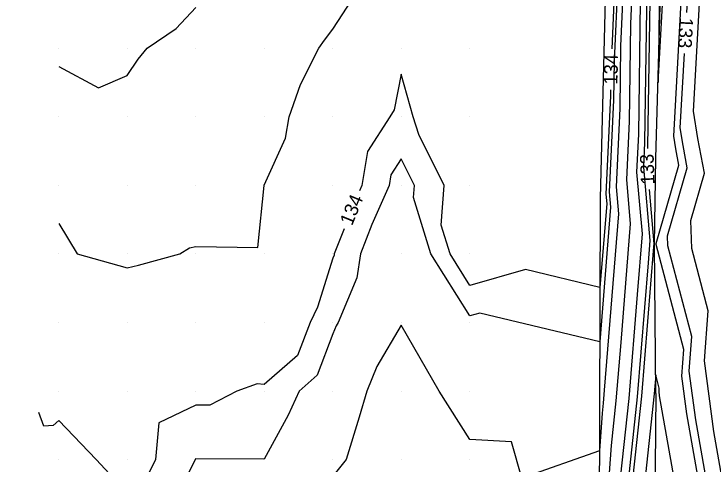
# Model space of a CAD drawing. Extents: x 2354170 to 2357230, y 866100 to 868290.
# Drawn here: x 2355193.4 to 2355295.5, y 866949.4 to 867015 of the extents above; entities that cross this region are included whole.
import ezdxf

# ---------------------------------------------------------------- set-up
doc = ezdxf.new("R2010")
doc.units = 0
for name, color, linetype in [('Default', 7, 'Continuous'), ('DTM Contours Minor', 7, 'Continuous'), ('DTM Contours Minor Text', 7, 'Continuous'), ('Exist DTM QL2 LIDAR Elevation Point', 7, 'Continuous'), ('PH Exist DTM Breakline', 7, 'Continuous')]:
    doc.layers.add(name, color=color, linetype=linetype)

msp = doc.modelspace()

# ---------------------------------------------------------------- linework, layer by layer
at = {"layer": 'Default'}
for points in [[(2355287.43, 867169.5), (2355286.17, 867142.23), (2355285.92, 867139.66), (2355285.27, 867131.76), (2355286.25, 867126.56), (2355285.23, 867102), (2355285.35, 867101.04), (2355286.34, 867080.83), (2355286.58, 867077.58), (2355286.61, 867077.16), (2355286.37, 867059.15), (2355286.44, 867051.92), (2355285.35, 867031.29), (2355285.37, 867030.36), (2355285.32, 867027.55), (2355284.85, 867016.84), (2355284.57, 866997.48), (2355284.31, 866991.94), (2355285.11, 866982.93), (2355284.39, 866974.08), (2355283.16, 866958.92), (2355281.92, 866947.32)], [(2355282.9, 867145.58), (2355282.16, 867137.93), (2355281.77, 867133.18), (2355284.04, 867121.04), (2355283.29, 867102.87), (2355283.49, 867101.27), (2355284.23, 867086.13), (2355284.94, 867076.43), (2355285.03, 867075.19), (2355284.84, 867060.77), (2355284.95, 867048.52), (2355284.12, 867032.68), (2355284.14, 867031.34), (2355284.11, 867029.2), (2355283.42, 867013.59), (2355283.21, 866999.34), (2355282.81, 866990.87), (2355283.39, 866984.4), (2355281.99, 866967.11), (2355281.29, 866958.58), (2355280.6, 866952.05), (2355278.84, 866928.15)], [(2355279.62, 867109.81), (2355279.41, 867104.61), (2355279.77, 867101.73), (2355280.01, 867096.71), (2355281.66, 867074.13), (2355281.87, 867071.25), (2355281.78, 867063.99), (2355281.99, 867041.73), (2355281.66, 867035.47), (2355281.69, 867033.31), (2355281.68, 867032.49), (2355280.68, 867009.95)], [(2355290.84, 867038.69), (2355289.97, 867053.54), (2355289.85, 867055.4), (2355289.84, 867057.2), (2355289.79, 867057.74), (2355288.02, 867066.91), (2355287.9, 867057.54), (2355287.92, 867055.32), (2355286.58, 867029.89), (2355286.59, 867029.38), (2355286.54, 867025.91), (2355286.28, 867020.08), (2355285.92, 866995.62), (2355285.91, 866995.37)], [(2355288.24, 867036.65), (2355287.82, 867028.5), (2355287.82, 867028.4), (2355287.75, 867024.27), (2355287.71, 867023.33), (2355287.44, 867005.03), (2355288.47, 867023.38), (2355288.55, 867023.76), (2355288.51, 867024.22), (2355288.73, 867028.27), (2355288.24, 867036.65)], [(2355295.31, 866934.26), (2355295.38, 866935.46), (2355291.63, 866956.7), (2355290.89, 866962.18), (2355291.18, 866966.07), (2355287.16, 866981.36), (2355287.15, 866981.55), (2355290.46, 866992.94), (2355290.01, 866995.32), (2355289.72, 866997.2), (2355291.02, 867020.43), (2355291.52, 867022.79), (2355291.26, 867025.61), (2355291.43, 867028.69), (2355291.19, 867032.7)], [(2355282.9, 867030.84), (2355281.98, 867010.34), (2355281.85, 867001.2), (2355281.32, 866989.79), (2355281.67, 866985.87), (2355279.59, 866960.14), (2355279.43, 866958.24), (2355279.28, 866956.78), (2355278.87, 866951.29), (2355267.58, 866947.29), (2355266.03, 866952.61), (2355259.97, 866952.94), (2355255.48, 866960.01), (2355249.97, 866969.64), (2355246.4, 866963.58), (2355244.96, 866960.01), (2355243.8, 866956.18), (2355241.93, 866950.01), (2355239.97, 866947.59)], [(2355199.97, 866984.44), (2355202.64, 866980.01), (2355209.97, 866977.98), (2355211.63, 866978.35), (2355217.66, 866980.01), (2355219.07, 866980.91), (2355219.97, 866981.08), (2355229.02, 866980.96), (2355229.95, 866990.01), (2355229.96, 866990.02), (2355229.97, 866990.04), (2355233.08, 866996.91), (2355233.6, 867000.01), (2355235.24, 867004.74), (2355237.95, 867010.01), (2355238.77, 867011.21), (2355239.97, 867012.79), (2355242.82, 867017.17)], [(2355298.5, 866937.58), (2355295.59, 866954.09), (2355294.2, 866964.4), (2355294.75, 866971.72), (2355292.36, 866980.81), (2355292.21, 866984.88), (2355294.21, 866991.78), (2355293.26, 866996.85), (2355292.63, 867000.84), (2355293.56, 867017.47)], [(2355199.97, 867007.33), (2355205.76, 867004.23), (2355209.97, 867006.05), (2355211.56, 867008.43), (2355212.86, 867010.01), (2355217.11, 867012.88), (2355219.97, 867015.97)], [(2355280.51, 867003.95), (2355280.49, 867003.06), (2355279.82, 866988.72), (2355279.95, 866987.34), (2355278.96, 866975.13), (2355268.09, 866977.74), (2355259.97, 866975.4), (2355257.08, 866980.01), (2355255.79, 866984.2), (2355256.24, 866990.01), (2355252.54, 866997.45), (2355251.69, 867000.01), (2355249.97, 867006.22), (2355248.94, 867001.05), (2355248.29, 867000.01), (2355245.02, 866994.97), (2355244.23, 866990.01), (2355243.88, 866989.23)], [(2355286.12, 866989.39), (2355286.83, 866981.46), (2355286.79, 866981.05), (2355285.02, 866959.27), (2355283.24, 866942.58), (2355282.22, 866928.79), (2355282.12, 866927.35), (2355282.06, 866926.29), (2355281.6, 866921.52), (2355280.51, 866894.77), (2355280.24, 866894.26), (2355280.05, 866893.9), (2355279.49, 866892.68), (2355280.53, 866892.43), (2355280.59, 866890.74)], [(2355241.61, 866983.68), (2355240.18, 866980.01), (2355240.15, 866979.83), (2355239.97, 866979.4), (2355237.74, 866972.24), (2355236.65, 866970.01), (2355234.8, 866965.18), (2355229.97, 866960.95), (2355228.91, 866961.08), (2355225.96, 866960.01), (2355222.04, 866957.95), (2355219.97, 866957.96), (2355214.6, 866955.39), (2355214.11, 866950.01), (2355212.75, 866947.23), (2355209.97, 866945.18), (2355205.45, 866950.01), (2355199.97, 866955.73), (2355199.14, 866954.99), (2355197.81, 866954.88), (2355197.08, 866956.9)], [(2355292.25, 866933.34), (2355287.67, 866959.3), (2355287.58, 866959.95), (2355287.61, 866960.42), (2355287.1, 866962.36), (2355286.88, 866959.61), (2355284.56, 866937.85)]]:
    msp.add_lwpolyline(points, dxfattribs=at)
at = {"layer": 'DTM Contours Minor'}
for points in [[(2355291.63, 867015.23), (2355291.86, 867019.44), (2355292.51, 867022.46), (2355292.17, 867026.07), (2355292.33, 867028.82), (2355291.03, 867051.06), (2355290.81, 867054.33), (2355290.79, 867057.48), (2355290.69, 867058.44), (2355287.61, 867074.48), (2355287.39, 867058.08), (2355287.42, 867054.19), (2355286.17, 867030.36), (2355286.18, 867029.71), (2355286.13, 867026.46), (2355285.8, 867019), (2355285.47, 866996.24), (2355285.3, 866992.65), (2355286.25, 866981.95), (2355285.99, 866978.72), (2355284.4, 866959.15), (2355282.8, 866944.16), (2355282.08, 866934.46)], [(2355282.09, 867031.94), (2355281.03, 867008.18), (2355280.95, 867002.44), (2355280.32, 866989.08), (2355280.52, 866986.85), (2355278.93, 866967.18), (2355261.42, 866971.39), (2355259.97, 866970.97), (2355254.3, 866980.01), (2355251.77, 866988.22), (2355251.9, 866990.01), (2355249.97, 866993.89), (2355248.45, 866991.54), (2355248.2, 866990.01), (2355245.68, 866984.3), (2355244.02, 866980.01), (2355243.48, 866976.51), (2355240.74, 866970.01), (2355240.45, 866969.53), (2355239.97, 866968.34), (2355237.67, 866962.32), (2355235.04, 866960.01), (2355233.47, 866956.51), (2355229.97, 866950.09), (2355229.92, 866950.07), (2355219.97, 866950.12), (2355219.9, 866950.09), (2355219.89, 866950.01), (2355216.63, 866943.36)], [(2355296.42, 866936.17), (2355292.95, 866955.83), (2355291.99, 866962.92), (2355292.37, 866967.95), (2355288.89, 866981.18), (2355288.84, 866982.66), (2355291.71, 866992.55), (2355291.09, 866995.83), (2355290.69, 866998.41), (2355291.29, 867009.24)]]:
    msp.add_lwpolyline(points, dxfattribs=at)
at = {"layer": 'Exist DTM QL2 LIDAR Elevation Point'}
for p, q in [((2355199.97, 867010.01), (2355199.97, 867010.01)), ((2355209.97, 867010.01), (2355209.97, 867010.01)), ((2355219.97, 867010.01), (2355219.97, 867010.01)), ((2355229.97, 867010.01), (2355229.97, 867010.01)), ((2355239.97, 867010.01), (2355239.97, 867010.01)), ((2355249.97, 867010.01), (2355249.97, 867010.01)), ((2355259.97, 867010.01), (2355259.97, 867010.01)), ((2355199.97, 867000.01), (2355199.97, 867000.01)), ((2355209.97, 867000.01), (2355209.97, 867000.01)), ((2355219.97, 867000.01), (2355219.97, 867000.01)), ((2355229.97, 867000.01), (2355229.97, 867000.01)), ((2355239.97, 867000.01), (2355239.97, 867000.01)), ((2355249.97, 867000.01), (2355249.97, 867000.01)), ((2355259.97, 867000.01), (2355259.97, 867000.01)), ((2355199.97, 866990.01), (2355199.97, 866990.01)), ((2355209.97, 866990.01), (2355209.97, 866990.01)), ((2355219.97, 866990.01), (2355219.97, 866990.01)), ((2355229.97, 866990.01), (2355229.97, 866990.01)), ((2355239.97, 866990.01), (2355239.97, 866990.01)), ((2355249.97, 866990.01), (2355249.97, 866990.01)), ((2355259.97, 866990.01), (2355259.97, 866990.01)), ((2355199.97, 866980.01), (2355199.97, 866980.01)), ((2355209.97, 866980.01), (2355209.97, 866980.01)), ((2355219.97, 866980.01), (2355219.97, 866980.01)), ((2355229.97, 866980.01), (2355229.97, 866980.01)), ((2355239.97, 866980.01), (2355239.97, 866980.01)), ((2355249.97, 866980.01), (2355249.97, 866980.01)), ((2355259.97, 866980.01), (2355259.97, 866980.01)), ((2355199.97, 866970.01), (2355199.97, 866970.01)), ((2355209.97, 866970.01), (2355209.97, 866970.01)), ((2355219.97, 866970.01), (2355219.97, 866970.01)), ((2355229.97, 866970.01), (2355229.97, 866970.01)), ((2355239.97, 866970.01), (2355239.97, 866970.01)), ((2355249.97, 866970.01), (2355249.97, 866970.01)), ((2355259.97, 866970.01), (2355259.97, 866970.01)), ((2355199.97, 866960.01), (2355199.97, 866960.01)), ((2355209.97, 866960.01), (2355209.97, 866960.01)), ((2355219.97, 866960.01), (2355219.97, 866960.01)), ((2355229.97, 866960.01), (2355229.97, 866960.01)), ((2355239.97, 866960.01), (2355239.97, 866960.01)), ((2355249.97, 866960.01), (2355249.97, 866960.01)), ((2355259.97, 866960.01), (2355259.97, 866960.01)), ((2355199.97, 866950.01), (2355199.97, 866950.01)), ((2355209.97, 866950.01), (2355209.97, 866950.01)), ((2355219.97, 866950.01), (2355219.97, 866950.01)), ((2355229.97, 866950.01), (2355229.97, 866950.01)), ((2355239.97, 866950.01), (2355239.97, 866950.01)), ((2355249.97, 866950.01), (2355249.97, 866950.01)), ((2355259.97, 866950.01), (2355259.97, 866950.01))]:
    msp.add_line(p, q, dxfattribs=at)
at = {"layer": 'PH Exist DTM Breakline'}
for points in [[(2355287.13, 866959.65), (2355286.91, 866981.38), (2355287.13, 866993.96), (2355288.1, 867028.17), (2355288.58, 867056.83), (2355287.41, 867078.16), (2355288.13, 867100.7), (2355287.82, 867140.53), (2355289.2, 867174.24), (2355288.92, 867190.65), (2355288.33, 867210.8), (2355286.15, 867231.01), (2355284.71, 867250.56), (2355281.89, 867265.71), (2355274.05, 867283.42), (2355271.62, 867301.11), (2355265.94, 867312.9), (2355258.15, 867327.2), (2355249.08, 867339.59), (2355238.55, 867348.45), (2355229.82, 867354.03), (2355212.7, 867365.92), (2355192.06, 867378.85)], [(2355187.97, 867250.1), (2355204.74, 867236.68), (2355217.45, 867224.38), (2355237.28, 867203.89), (2355249.4, 867192.43), (2355260.83, 867180.92), (2355264.73, 867170.27), (2355267.53, 867164.21), (2355270.05, 867158.75), (2355276.49, 867135.31), (2355277.92, 867101.96), (2355278.67, 867067.26), (2355280.18, 867034.52), (2355279.01, 866988.14), (2355278.78, 866925.73)], [(2355287.13, 866959.65), (2355286.72, 866916.8), (2355287.44, 866867.89), (2355289.41, 866830.19), (2355290.15, 866796.38), (2355290.04, 866761.52)]]:
    msp.add_lwpolyline(points, dxfattribs=at)

# ---------------------------------------------------------------- texts
at = {"layer": 'Default'}
for s, rotation, p in [('134', 88.3522, (2355281.49, 867004.68)), ('133', 92.0258, (2355286.94, 866990.17)), ('134', 67.7445, (2355242.77, 866984.02))]:
    msp.add_text(s, height=2, rotation=rotation, dxfattribs=at).set_placement(p)
at = {"layer": 'DTM Contours Minor Text'}
msp.add_text('133', height=2, rotation=266.7989, dxfattribs=at).set_placement((2355290.59, 867014.53))

doc.saveas('drawing.dxf')
